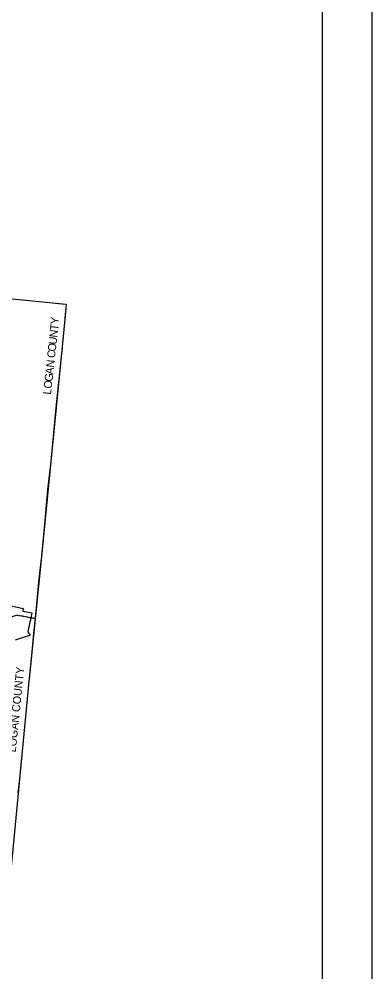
# Model space of a CAD drawing. Extents: x 0 to 34, y 0 to 22.
# Drawn here: x 8.292 to 9, y 18.175 to 20.087 of the extents above; entities that cross this region are included whole.
import ezdxf

# ---------------------------------------------------------------- set-up
doc = ezdxf.new("R2010")
doc.units = 0
for name, color, linetype in [('GM_X_Corporation', 7, 'Continuous'), ('GM_X_County', 7, 'Continuous'), ('GM_X_County_Text', 7, 'Continuous'), ('GM_X_State_Route', 7, 'Continuous'), ('SC_Scratch1', 7, 'Continuous'), ('SH_Data', 7, 'Continuous')]:
    doc.layers.add(name, color=color, linetype=linetype)

msp = doc.modelspace()

# ---------------------------------------------------------------- linework, layer by layer
at = {"layer": 'GM_X_Corporation'}
msp.add_lwpolyline([(8.2361, 18.9183), (8.3, 18.9038), (8.2989, 18.8988), (8.317, 18.8956), (8.3176, 18.8955), (8.3175, 18.8948), (8.3154, 18.8854), (8.3147, 18.882), (8.3144, 18.8806), (8.314, 18.8788), (8.3135, 18.8765), (8.3094, 18.8571), (8.3101, 18.8559), (8.3138, 18.8504), (8.3138, 18.8503), (8.3127, 18.8499), (8.3028, 18.8468), (8.2977, 18.8452), (8.2838, 18.8408)], dxfattribs=at)
at = {"layer": 'GM_X_County'}
msp.add_lwpolyline([(8.1974, 19.5328), (8.299, 19.5237), (8.3782, 19.5158), (8.3859, 19.515), (8.3838, 19.4861), (8.3836, 19.4841), (8.3831, 19.4783), (8.3769, 19.4155), (8.3657, 19.3067), (8.3552, 19.1992), (8.349, 19.1425), (8.3461, 19.1114), (8.3439, 19.0881), (8.3366, 19.0094), (8.3315, 18.9634), (8.3239, 18.8841), (8.3209, 18.8544), (8.3159, 18.8018), (8.3107, 18.751), (8.303, 18.6735), (8.2924, 18.5624), (8.2892, 18.5339)], dxfattribs=at)
at = {"layer": 'GM_X_State_Route'}
for points in [[(8.2732, 18.8871), (8.2761, 18.8879), (8.2778, 18.8883), (8.2802, 18.8889), (8.2823, 18.8895), (8.2841, 18.8899), (8.2864, 18.8905), (8.287, 18.8907), (8.2874, 18.8908), (8.2877, 18.8908), (8.288, 18.8908), (8.2883, 18.8908), (8.2887, 18.8907), (8.289, 18.8907), (8.291, 18.8903), (8.2931, 18.89), (8.2962, 18.8894), (8.2976, 18.8891), (8.2992, 18.8888)], [(8.2992, 18.8888), (8.2996, 18.8887), (8.3011, 18.8885), (8.3045, 18.8879), (8.308, 18.8873), (8.3084, 18.8872), (8.3089, 18.8871), (8.3094, 18.887), (8.31, 18.8869), (8.3134, 18.8862), (8.3156, 18.8858)], [(8.3156, 18.8858), (8.3163, 18.8857), (8.3172, 18.8855), (8.3198, 18.885), (8.3214, 18.8847), (8.3228, 18.8844), (8.3239, 18.8841)]]:
    msp.add_lwpolyline(points, dxfattribs=at)
at = {"layer": 'SC_Scratch1'}
msp.add_lwpolyline([(3.2142, 20.8842), (4.2289, 20.8645), (4.2237, 20.61), (4.7441, 20.6006), (4.7443, 20.6036), (5.264, 20.5952), (5.2624, 20.425), (5.7732, 20.4204), (5.7723, 20.3349), (6.7234, 20.3291), (6.788, 20.3289), (6.7791, 19.7064), (6.7791, 19.6661), (7.9048, 19.5627), (8.3859, 19.515), (8.3836, 19.4841), (8.335, 18.9951), (8.3107, 18.751), (8.2594, 18.2167), (8.2259, 17.8749)], dxfattribs=at)
at = {"layer": 'SH_Data'}
for p, q in [((9, 21), (9, 14)), ((8.9, 20.9), (8.9, 14.1))]:
    msp.add_line(p, q, dxfattribs=at)

# ---------------------------------------------------------------- texts
at = {"layer": 'GM_X_County_Text'}
for s, height, rotation, p in [('T', 0.0161, 83.8264, (8.3696, 19.4616)), ('Y', 0.0161, 86.9078, (8.371, 19.4745)), ('N', 0.0161, 83.7826, (8.3681, 19.4474)), ('O', 0.0161, 83.7787, (8.365, 19.4192)), ('U', 0.0161, 83.7766, (8.3666, 19.4333)), ('C', 0.0161, 83.7795, (8.3636, 19.4062)), ('N', 0.0161, 83.7787, (8.3615, 19.3872)), ('A', 0.0161, 83.78, (8.36, 19.3731)), ('O', 0.0161, 83.7775, (8.3569, 19.3448)), ('G', 0.0161, 83.7766, (8.3585, 19.3589)), ('L', 0.0161, 83.7779, (8.3556, 19.3328)), ('LOGAN COUNTY', 0.016074, 84.2687, (8.2849, 18.6149))]:
    msp.add_text(s, height=height, rotation=rotation, dxfattribs=at).set_placement(p)

doc.saveas('drawing.dxf')
